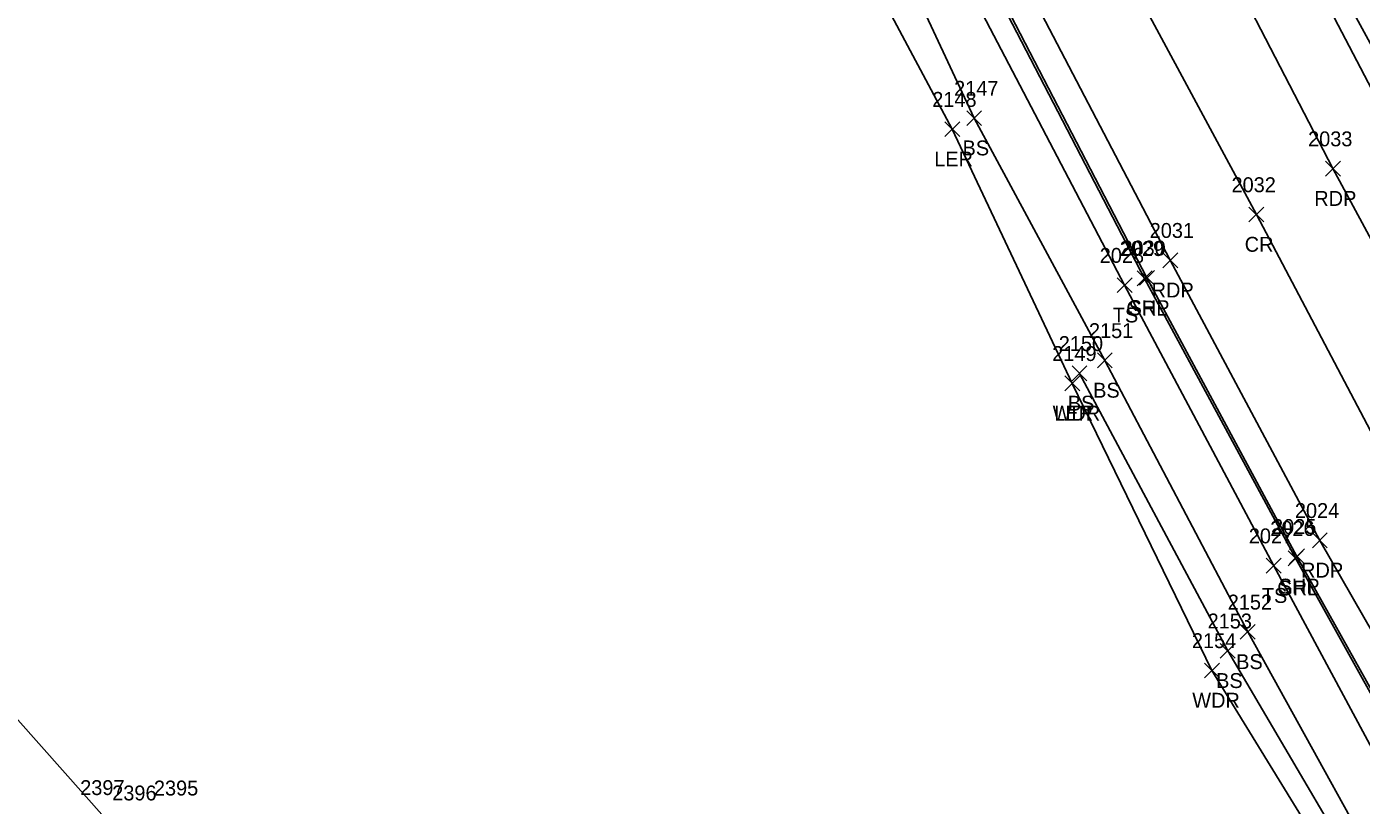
# Model space of a CAD drawing. Extents: x 1647574 to 1652703, y 212895 to 228670.
# Drawn here: x 1647862.9 to 1648042.1, y 228246.4 to 228351 of the extents above; entities that cross this region are included whole.
import ezdxf

# ---------------------------------------------------------------- set-up
doc = ezdxf.new("R2010")
doc.units = 0
for name, color, linetype in [('L_A', 7, 'Continuous'), ('L_I', 7, 'Continuous'), ('L_TIC', 7, 'Continuous'), ('LARO', 7, 'Continuous'), ('LAWA', 7, 'Continuous'), ('LELB', 7, 'Continuous'), ('P_A', 7, 'Continuous'), ('P_I', 7, 'Continuous'), ('P_TIC', 7, 'Continuous'), ('PET', 7, 'Continuous'), ('PRC', 7, 'Continuous'), ('PSP', 7, 'Continuous'), ('R_A', 7, 'Continuous'), ('R_I', 7, 'Continuous'), ('R_TIC', 7, 'Continuous'), ('RGR', 7, 'Continuous')]:
    doc.layers.add(name, color=color, linetype=linetype)

msp = doc.modelspace()

# ---------------------------------------------------------------- linework, layer by layer
at = {"layer": 'L_TIC'}
for points in [[(1647989.12, 228337.71), (1647991.12, 228339.71)], [(1647991.12, 228337.71), (1647989.12, 228339.71)], [(1647986.18, 228336.23), (1647988.18, 228338.23)], [(1647988.18, 228336.23), (1647986.18, 228338.23)], [(1648009.32, 228315.28), (1648011.32, 228317.28)], [(1648011.32, 228315.28), (1648009.32, 228317.28)], [(1648006.66, 228305.18), (1648008.66, 228307.18)], [(1648008.66, 228305.18), (1648006.66, 228307.18)], [(1648003.26, 228303.44), (1648005.26, 228305.44)], [(1648005.26, 228303.44), (1648003.26, 228305.44)], [(1648002.3, 228302.1), (1648004.3, 228304.1)], [(1648004.3, 228302.1), (1648002.3, 228304.1)], [(1648002.3, 228302.1), (1648004.3, 228304.1)], [(1648004.3, 228302.1), (1648002.3, 228304.1)], [(1648029.34, 228277.62), (1648031.34, 228279.62)], [(1648031.34, 228277.62), (1648029.34, 228279.62)], [(1648025.86, 228268.73), (1648027.86, 228270.73)], [(1648027.86, 228268.73), (1648025.86, 228270.73)], [(1648023.17, 228266.19), (1648025.17, 228268.19)], [(1648025.17, 228266.19), (1648023.17, 228268.19)], [(1648021.05, 228263.55), (1648023.05, 228265.55)], [(1648023.05, 228263.55), (1648021.05, 228265.55)]]:
    msp.add_lwpolyline(points, dxfattribs=at)
at = {"layer": 'LARO'}
msp.add_lwpolyline([(1647933.22, 228435.52), (1647943.65, 228428.8), (1647955.38, 228406.75), (1647968.1, 228373), (1647987.18, 228337.23), (1648003.3, 228303.1)], dxfattribs=at)
at = {"layer": 'LAWA'}
msp.add_lwpolyline([(1648003.3, 228303.1), (1648022.05, 228264.55), (1648045.55, 228226.26), (1648063.03, 228190.18), (1648079.22, 228154.91), (1648094.78, 228128.33), (1648111.3, 228097.1), (1648123.22, 228074.12), (1648113.65, 228051.27), (1648107.67, 228040.64), (1648095.83, 228036.5), (1648070.76, 228045.14), (1648046.97, 228061.07), (1648019.44, 228076.6), (1648008.75, 228083.44)], dxfattribs=at)
at = {"layer": 'LELB'}
for points in [[(1648354.19, 227879.71), (1648321.73, 227919.78), (1648297.18, 227952.21), (1648269.36, 227989.06), (1648243.48, 228024.19), (1648219.28, 228058.75), (1648195.05, 228094.29), (1648173.04, 228128.05), (1648150.23, 228163.27), (1648127.62, 228199.76), (1648103.9, 228239.37), (1648088.91, 228265.67), (1648069.89, 228299.68), (1648049.11, 228338.12), (1648027.69, 228377.44), (1648010.08, 228413.76), (1647990.03, 228455.24), (1647972, 228493.31), (1647952.94, 228535.44), (1647937.18, 228575.23), (1647922.81, 228609.12), (1647903.55, 228659.1)], [(1648351.84, 227812.3), (1648319.03, 227851.85), (1648287.09, 227892.13), (1648260.82, 227925.49), (1648232.83, 227963.62), (1648207.81, 227997.28), (1648182.57, 228032.91), (1648159.55, 228068.16), (1648135.13, 228103.7), (1648112.63, 228139.57), (1648088.44, 228176.61), (1648065.81, 228216.55), (1648048.77, 228244.34), (1648030.34, 228278.62), (1648010.32, 228316.28), (1647988.24, 228358.51), (1647969.05, 228396.12), (1647949.58, 228436.76), (1647932.55, 228474.27), (1647912.45, 228518.68), (1647893.94, 228561.09), (1647881.68, 228593.27), (1647863.51, 228642.93)], [(1647856.99, 228640.62), (1647873.68, 228599.56), (1647891.2, 228556.85), (1647907.52, 228517.9), (1647923.71, 228480.87), (1647932.61, 228458), (1647947.17, 228430.71), (1647957.46, 228407.87), (1647973.05, 228375.23), (1647990.12, 228338.71), (1648007.66, 228306.18), (1648026.86, 228269.73), (1648050.03, 228227.83), (1648068.63, 228195.13), (1648090.12, 228158.96), (1648103.63, 228129.11), (1648111.3, 228097.1)], [(1647975.42, 228113.33), (1647948.91, 228142.38), (1647925.34, 228167.57), (1647901.66, 228199.54), (1647881.79, 228221.93), (1647873.34, 228244.82), (1647841.57, 228280.58), (1647822.33, 228306.19), (1647799.54, 228340.09)], [(1648004.26, 228304.44), (1648024.17, 228267.19), (1648047.59, 228227.37), (1648066.19, 228193.06), (1648086.32, 228158.86), (1648094.78, 228128.33)]]:
    msp.add_lwpolyline(points, dxfattribs=at)
at = {"layer": 'P_TIC'}
for points in [[(1648037.3, 228330.93), (1648039.3, 228332.93)], [(1648039.3, 228330.93), (1648037.3, 228332.93)], [(1648027.02, 228324.77), (1648029.02, 228326.77)], [(1648029.02, 228324.77), (1648027.02, 228326.77)], [(1648015.46, 228318.63), (1648017.46, 228320.63)], [(1648017.46, 228318.63), (1648015.46, 228320.63)], [(1648012.32, 228316.27), (1648014.32, 228318.27)], [(1648014.32, 228316.27), (1648012.32, 228318.27)], [(1648035.53, 228281.02), (1648037.53, 228283.02)], [(1648037.53, 228281.02), (1648035.53, 228283.02)], [(1648032.46, 228278.87), (1648034.46, 228280.87)], [(1648034.46, 228278.87), (1648032.46, 228280.87)]]:
    msp.add_lwpolyline(points, dxfattribs=at)
at = {"layer": 'PET'}
for points in [[(1648343.92, 227872.68), (1648312.18, 227912.42), (1648286.41, 227945.97), (1648259.83, 227981.4), (1648233.53, 228017.77), (1648209.68, 228051.59), (1648184.99, 228088.05), (1648163.33, 228121.58), (1648140.14, 228157.28), (1648117.89, 228193.29), (1648093.86, 228233.11), (1648077.72, 228260.65), (1648058.67, 228294.21), (1648038.3, 228331.93), (1648017.64, 228371.82), (1647998.92, 228408.85), (1647978.83, 228450.17), (1647961.14, 228487.91), (1647941.78, 228530.92), (1647924.27, 228572.85), (1647911.25, 228604.83), (1647891.72, 228655.58)], [(1648357.18, 227817.31), (1648324.35, 227856.66), (1648291.64, 227897.48), (1648266.75, 227930.03), (1648238.87, 227967.44), (1648213.55, 228002.24), (1648188.8, 228037.85), (1648165.1, 228072.75), (1648141.89, 228108.1), (1648118.76, 228143.77), (1648095.78, 228180.92), (1648072, 228220.25), (1648055.45, 228249.03), (1648036.53, 228282.02), (1648016.46, 228319.63), (1647994.47, 228361.74), (1647975.95, 228398.72), (1647955.9, 228439.51), (1647938.47, 228476.92), (1647918.59, 228521.53), (1647900.58, 228564.2), (1647887.86, 228595.77), (1647868.51, 228645.68)]]:
    msp.add_lwpolyline(points, dxfattribs=at)
at = {"layer": 'PRC'}
msp.add_lwpolyline([(1648367.06, 227824.4), (1648333.96, 227865.19), (1648301.98, 227905.03), (1648276.56, 227937.83), (1648249.38, 227974.31), (1648223.31, 228010.17), (1648199.56, 228044.67), (1648175.52, 228080.05), (1648153.19, 228113.7), (1648129.37, 228150.61), (1648107.24, 228186.18), (1648083.17, 228226.08), (1648067.05, 228254.73), (1648048.14, 228287.63), (1648028.02, 228325.77), (1648005.9, 228366.87), (1647988.06, 228403.42), (1647967.46, 228445.07), (1647950.09, 228482.37), (1647930.63, 228526.36), (1647912.39, 228569.25), (1647899.83, 228600.2), (1647880.56, 228650.37)], dxfattribs=at)
at = {"layer": 'PSP'}
for points in [[(1648352.03, 227878.52), (1648319.68, 227918.25), (1648294.86, 227950.71), (1648267.61, 227987.28), (1648241.44, 228023.36), (1648217.73, 228057.32), (1648192.95, 228093.18), (1648170.97, 228126.69), (1648148.28, 228162.02), (1648125.62, 228198.28), (1648101.68, 228238.38), (1648086.46, 228264.28), (1648067.22, 228298.38), (1648046.56, 228336.73), (1648025.86, 228376.38), (1648007.42, 228412.68), (1647987.18, 228453.92), (1647969.46, 228492.06), (1647950.16, 228534.75), (1647933.77, 228574.46), (1647920.08, 228608.39), (1647900.95, 228658.43)], [(1648354.02, 227814.19), (1648321.06, 227853.92), (1648288.58, 227894.46), (1648263.39, 227927.38), (1648235.52, 227964.75), (1648210.1, 227999.58), (1648185.31, 228035.32), (1648161.26, 228070.47), (1648138.25, 228105.61), (1648115.28, 228141.45), (1648092.15, 228178.84), (1648068.52, 228217.79), (1648052.14, 228246.38), (1648033.46, 228279.87), (1648013.32, 228317.27), (1647991.27, 228359.8), (1647972.51, 228396.99), (1647952.45, 228438.14), (1647935.54, 228475.52), (1647915.56, 228520.25), (1647897.47, 228562.77), (1647884.83, 228594.37), (1647865.74, 228644.27)]]:
    msp.add_lwpolyline(points, dxfattribs=at)
at = {"layer": 'R_TIC'}
for points in [[(1648012.01, 228316.2), (1648014.01, 228318.2)], [(1648014.01, 228316.2), (1648012.01, 228318.2)], [(1648032.27, 228278.62), (1648034.27, 228280.62)], [(1648034.27, 228278.62), (1648032.27, 228280.62)]]:
    msp.add_lwpolyline(points, dxfattribs=at)
at = {"layer": 'RGR'}
msp.add_lwpolyline([(1648353.62, 227813.75), (1648320.77, 227853.11), (1648288.36, 227894.15), (1648263.03, 227927.15), (1648235.12, 227964.21), (1648209.79, 227999.3), (1648184.57, 228034.7), (1648161.04, 228070.15), (1648137.99, 228105.47), (1648114.96, 228141.34), (1648091.9, 228178.37), (1648068.29, 228217.71), (1648051.79, 228246.29), (1648033.27, 228279.62), (1648013.01, 228317.2), (1647990.97, 228359.65), (1647972.26, 228396.89), (1647952.2, 228437.9), (1647940.84, 228461.53)], dxfattribs=at)

# ---------------------------------------------------------------- texts
at = {"layer": 'L_A'}
for s, p in [('BS', (1647988.56, 228333.71)), ('LER', (1647984.76, 228332.23)), ('TS', (1648008.73, 228311.28)), ('BS', (1648006.1, 228301.18)), ('WDR', (1648000.66, 228298.1)), ('LER', (1648000.88, 228298.1)), ('BS', (1648002.7, 228299.44)), ('TS', (1648028.75, 228273.62)), ('BS', (1648025.3, 228264.73)), ('BS', (1648022.61, 228262.19)), ('WDR', (1648019.41, 228259.55))]:
    msp.add_text(s, height=2, dxfattribs=at).set_placement(p)
at = {"layer": 'L_I'}
for s, p in [('2147', (1647987.43, 228341.71)), ('2148', (1647984.49, 228340.23)), ('2028', (1648006.98, 228319.28)), ('2151', (1648005.54, 228309.18)), ('2150', (1648001.48, 228307.44)), ('2149', (1648000.6, 228306.1)), ('2149', (1648000.6, 228306.1)), ('2027', (1648027, 228281.62)), ('2152', (1648024.17, 228272.73)), ('2153', (1648021.47, 228270.19)), ('2154', (1648019.36, 228267.55)), ('2397', (1647870.08, 228247.82)), ('2395', (1647879.98, 228247.76)), ('2396', (1647874.38, 228247.1))]:
    msp.add_text(s, height=2, dxfattribs=at).set_placement(p)
at = {"layer": 'P_A'}
for s, p in [('RDP', (1648035.79, 228326.93)), ('CR', (1648026.45, 228320.77)), ('RDP', (1648013.95, 228314.63)), ('SHP', (1648010.85, 228312.27)), ('RDP', (1648034.02, 228277.02)), ('SHP', (1648031, 228274.87))]:
    msp.add_text(s, height=2, dxfattribs=at).set_placement(p)
at = {"layer": 'P_I'}
for s, p in [('2033', (1648034.96, 228334.93)), ('2032', (1648024.68, 228328.77)), ('2031', (1648013.69, 228322.63)), ('2030', (1648009.89, 228320.27)), ('2024', (1648033.19, 228285.02)), ('2025', (1648030.12, 228282.87))]:
    msp.add_text(s, height=2, dxfattribs=at).set_placement(p)
at = {"layer": 'R_A'}
for p in [(1648010.56, 228312.2), (1648030.81, 228274.62)]:
    msp.add_text('GRL', height=2, dxfattribs=at).set_placement(p)
at = {"layer": 'R_I'}
for s, p in [('2029', (1648009.67, 228320.2)), ('2026', (1648029.88, 228282.62))]:
    msp.add_text(s, height=2, dxfattribs=at).set_placement(p)

doc.saveas('drawing.dxf')
